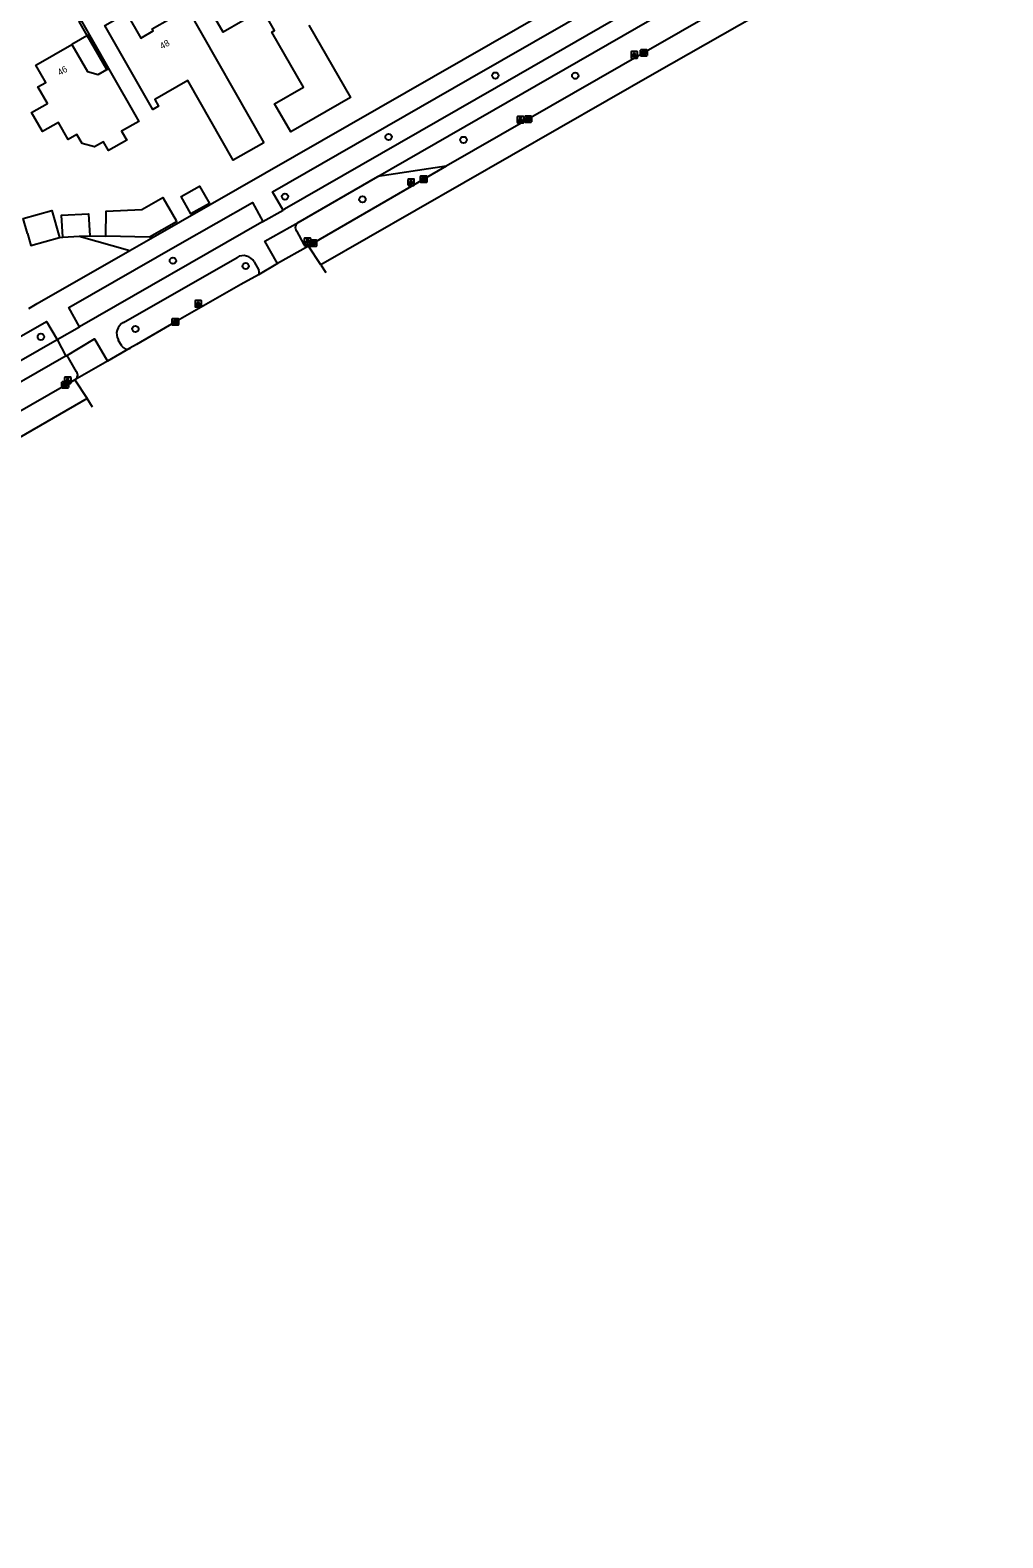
# Model space of a CAD drawing. Extents: x 158461 to 159795, y 387220 to 388672.
# Drawn here: x 159615.3 to 159765.3, y 387504.7 to 387737.1 of the extents above; entities that cross this region are included whole.
import ezdxf

# ---------------------------------------------------------------- set-up
doc = ezdxf.new("R2010")
doc.units = 0
for name, color, linetype in [('IMGEO_Berm_groen', 7, 'Continuous'), ('IMGEO_Boom', 7, 'Continuous'), ('IMGEO_Fietspad_gesloten', 7, 'Continuous'), ('IMGEO_Groenvoorziening', 7, 'Continuous'), ('IMGEO_Kolk', 7, 'Continuous'), ('IMGEO_Lichtpunt', 7, 'Continuous'), ('IMGEO_Muur', 7, 'Continuous'), ('IMGEO_Pand', 7, 'Continuous'), ('IMGEO_Pand_nummerreeks', 7, 'Continuous'), ('IMGEO_Pand_overbouw', 7, 'Continuous'), ('IMGEO_Rijbaan_lokaal_gesloten', 7, 'Continuous'), ('IMGEO_Voetpad_open', 7, 'Continuous')]:
    doc.layers.add(name, color=color, linetype=linetype)

msp = doc.modelspace()

# ---------------------------------------------------------------- linework, layer by layer
at = {"layer": 'IMGEO_Berm_groen'}
msp.add_lwpolyline([(159679.51, 387716.16), (159668.97, 387714.58)], dxfattribs=at)
at = {"layer": 'IMGEO_Boom'}
for centre in [(159687.08, 387730.13), (159699.39, 387730.1), (159670.61, 387720.66), (159682.16, 387720.22), (159654.64, 387711.47), (159666.58, 387711.04), (159637.36, 387701.59), (159648.58, 387700.76), (159631.58, 387691.06), (159617, 387689.85)]:
    msp.add_circle(centre, 0.489, dxfattribs=at)
at = {"layer": 'IMGEO_Fietspad_gesloten'}
for points in [[(159757.23, 387768.89), (159754.23, 387766.86), (159687.24, 387728.28), (159654.58, 387709.54), (159654.41, 387709.44), (159654.34, 387709.4)], [(159668.97, 387714.58), (159755.59, 387764.39), (159757.59, 387765.49), (159757.54, 387765.58), (159758.38, 387766.09), (159758.45, 387766.13)], [(159656.67, 387707.5), (159668.97, 387714.58)], [(159651.22, 387707.61), (159654.34, 387709.4)], [(159651.22, 387707.61), (159651.05, 387707.51), (159622.97, 387691.4)], [(159653.5, 387701.16), (159651.55, 387704.6), (159656.67, 387707.5)], [(159629.73, 387692.06), (159647.25, 387702.1)], [(159649.89, 387701.41), (159650.61, 387700.11)], [(159371.38, 387548.12), (159385.1, 387555.05), (159394.71, 387560.44), (159619.51, 387689.42)], [(159619.51, 387689.42), (159622.97, 387691.4)], [(159619.51, 387689.42), (159620.83, 387686.88)], [(159620.83, 387686.88), (159625.27, 387689.52), (159627.28, 387686.12)], [(159629.46, 387688.47), (159628.94, 387689.36)], [(159620.83, 387686.88), (159620.56, 387686.73), (159607.8, 387679.41)]]:
    msp.add_lwpolyline(points, dxfattribs=at)
for centre, radius, start, end in [((159648.23, 387700.45), 1.92, 30.1181, 120.6296), ((159650.04, 387699.82), 0.641, 321.038, 26.9353), ((159630.61, 387690.34), 1.93, 117.0276, 210.3771), ((159630.29, 387688.92), 0.948, 208.5242, 297.124)]:
    msp.add_arc(centre, radius, start, end, dxfattribs=at)
at = {"layer": 'IMGEO_Groenvoorziening'}
for points in [[(159619.85, 387705.18), (159620.38, 387705.2)], [(159622.92, 387705.35), (159630.71, 387703.16)], [(159624.54, 387705.44), (159627.04, 387705.36)], [(159633.77, 387705.23), (159634.31, 387705.23)]]:
    msp.add_lwpolyline(points, dxfattribs=at)
at = {"layer": 'IMGEO_Kolk'}
for p, q in [((159709.46, 387733.21), (159709.46, 387734.06)), ((159709.53, 387734.14), (159710.39, 387734.14)), ((159709.95, 387733.91), (159709.97, 387733.91)), ((159710.46, 387734.06), (159710.46, 387733.21)), ((159710.39, 387733.13), (159709.53, 387733.13)), ((159709.97, 387733.36), (159709.94, 387733.36)), ((159691.63, 387722.99), (159691.63, 387723.84)), ((159691.71, 387723.91), (159692.56, 387723.91)), ((159692.56, 387722.91), (159691.71, 387722.91)), ((159692.12, 387723.69), (159692.15, 387723.69)), ((159692.14, 387723.13), (159692.12, 387723.13)), ((159692.63, 387723.84), (159692.63, 387722.99)), ((159675.52, 387713.73), (159675.52, 387714.59)), ((159675.6, 387714.66), (159676.45, 387714.66)), ((159676.45, 387713.66), (159675.6, 387713.66)), ((159676.01, 387714.44), (159676.04, 387714.44)), ((159676.03, 387713.88), (159676.01, 387713.88)), ((159676.53, 387714.59), (159676.53, 387713.73)), ((159658.5, 387703.87), (159658.5, 387704.73)), ((159658.57, 387704.8), (159659.43, 387704.8)), ((159659.43, 387703.8), (159658.57, 387703.8)), ((159659.01, 387704.02), (159658.98, 387704.02)), ((159658.99, 387704.58), (159659.01, 387704.58)), ((159659.5, 387704.73), (159659.5, 387703.87)), ((159637.24, 387691.73), (159637.24, 387692.58)), ((159637.31, 387692.66), (159638.16, 387692.66)), ((159638.16, 387691.65), (159637.31, 387691.65)), ((159637.75, 387691.88), (159637.72, 387691.88)), ((159637.73, 387692.43), (159637.75, 387692.43)), ((159638.24, 387692.58), (159638.24, 387691.73)), ((159620.25, 387682.02), (159620.25, 387682.87)), ((159620.32, 387682.95), (159621.18, 387682.95)), ((159620.74, 387682.72), (159620.76, 387682.72)), ((159621.25, 387682.87), (159621.25, 387682.02)), ((159621.18, 387681.94), (159620.32, 387681.94)), ((159620.76, 387682.17), (159620.74, 387682.17))]:
    msp.add_line(p, q, dxfattribs=at)
for points in [[(159709.46, 387733.21), (159709.46, 387734.06)], [(159709.53, 387734.14), (159710.39, 387734.14)], [(159709.78, 387733.83), (159709.9, 387733.83), (159709.9, 387733.68), (159710.03, 387733.83), (159710.2, 387733.83), (159710.05, 387733.68), (159710.2, 387733.43), (159710.05, 387733.43), (159709.97, 387733.6), (159709.9, 387733.53), (159709.9, 387733.43), (159709.78, 387733.43), (159709.78, 387733.83)], [(159710.46, 387734.06), (159710.46, 387733.21)], [(159710.39, 387733.13), (159709.53, 387733.13)], [(159691.63, 387722.99), (159691.63, 387723.84)], [(159691.71, 387723.91), (159692.56, 387723.91)], [(159692.56, 387722.91), (159691.71, 387722.91)], [(159691.95, 387723.61), (159692.08, 387723.61), (159692.08, 387723.46), (159692.21, 387723.61), (159692.37, 387723.61), (159692.22, 387723.46), (159692.38, 387723.21), (159692.22, 387723.21), (159692.14, 387723.38), (159692.08, 387723.31), (159692.08, 387723.21), (159691.95, 387723.21), (159691.95, 387723.61)], [(159692.63, 387723.84), (159692.63, 387722.99)], [(159675.52, 387713.73), (159675.52, 387714.59)], [(159675.6, 387714.66), (159676.45, 387714.66)], [(159676.45, 387713.66), (159675.6, 387713.66)], [(159675.84, 387714.36), (159675.97, 387714.36), (159675.97, 387714.21), (159676.1, 387714.36), (159676.26, 387714.36), (159676.12, 387714.21), (159676.27, 387713.96), (159676.12, 387713.96), (159676.03, 387714.12), (159675.97, 387714.06), (159675.97, 387713.96), (159675.84, 387713.96), (159675.84, 387714.36)], [(159676.53, 387714.59), (159676.53, 387713.73)], [(159658.5, 387703.87), (159658.5, 387704.73)], [(159658.57, 387704.8), (159659.43, 387704.8)], [(159659.43, 387703.8), (159658.57, 387703.8)], [(159658.82, 387704.5), (159658.94, 387704.5), (159658.94, 387704.35), (159659.07, 387704.5), (159659.24, 387704.5), (159659.09, 387704.35), (159659.24, 387704.1), (159659.09, 387704.1), (159659.01, 387704.26), (159658.94, 387704.2), (159658.94, 387704.1), (159658.82, 387704.1), (159658.82, 387704.5)], [(159659.5, 387704.73), (159659.5, 387703.87)], [(159637.24, 387691.73), (159637.24, 387692.58)], [(159637.31, 387692.66), (159638.16, 387692.66)], [(159638.16, 387691.65), (159637.31, 387691.65)], [(159637.56, 387692.35), (159637.68, 387692.35), (159637.68, 387692.2), (159637.81, 387692.35), (159637.98, 387692.35), (159637.83, 387692.2), (159637.98, 387691.95), (159637.83, 387691.95), (159637.75, 387692.12), (159637.68, 387692.05), (159637.68, 387691.95), (159637.56, 387691.95), (159637.56, 387692.35)], [(159638.24, 387692.58), (159638.24, 387691.73)], [(159620.25, 387682.02), (159620.25, 387682.87)], [(159620.32, 387682.95), (159621.18, 387682.95)], [(159620.57, 387682.64), (159620.69, 387682.64), (159620.69, 387682.49), (159620.82, 387682.64), (159620.99, 387682.64), (159620.84, 387682.49), (159620.99, 387682.24), (159620.84, 387682.24), (159620.76, 387682.41), (159620.69, 387682.34), (159620.69, 387682.24), (159620.57, 387682.24), (159620.57, 387682.64)], [(159621.25, 387682.87), (159621.25, 387682.02)], [(159621.18, 387681.94), (159620.32, 387681.94)]]:
    msp.add_lwpolyline(points, dxfattribs=at)
for centre, start, end in [((159709.54, 387734.06), 91.552, 178.448), ((159709.54, 387734.06), 91.552, 178.448), ((159710.38, 387734.06), 1.552, 88.448), ((159710.38, 387734.06), 1.552, 88.448), ((159709.54, 387733.21), 181.552, 268.448), ((159709.54, 387733.21), 181.552, 268.448), ((159710.38, 387733.21), 271.552, 358.448), ((159710.38, 387733.21), 271.552, 358.448), ((159691.71, 387723.84), 91.552, 178.448), ((159691.71, 387723.84), 91.552, 178.448), ((159691.71, 387722.99), 181.552, 268.448), ((159691.71, 387722.99), 181.552, 268.448), ((159692.56, 387723.84), 1.552, 88.448), ((159692.56, 387723.84), 1.552, 88.448), ((159692.56, 387722.99), 271.552, 358.448), ((159692.56, 387722.99), 271.552, 358.448), ((159675.6, 387714.58), 91.552, 178.448), ((159675.6, 387714.58), 91.552, 178.448), ((159675.6, 387713.74), 181.552, 268.448), ((159675.6, 387713.74), 181.552, 268.448), ((159676.45, 387714.58), 1.552, 88.448), ((159676.45, 387714.58), 1.552, 88.448), ((159676.45, 387713.74), 271.552, 358.448), ((159676.45, 387713.74), 271.552, 358.448), ((159658.57, 387704.72), 91.552, 178.448), ((159658.57, 387704.72), 91.552, 178.448), ((159658.57, 387703.88), 181.552, 268.448), ((159658.57, 387703.88), 181.552, 268.448), ((159659.42, 387704.72), 1.552, 88.448), ((159659.42, 387704.72), 1.552, 88.448), ((159659.42, 387703.88), 271.552, 358.448), ((159659.42, 387703.88), 271.552, 358.448), ((159637.31, 387692.58), 91.552, 178.448), ((159637.31, 387692.58), 91.552, 178.448), ((159637.31, 387691.73), 181.552, 268.448), ((159637.31, 387691.73), 181.552, 268.448), ((159638.16, 387692.58), 1.552, 88.448), ((159638.16, 387692.58), 1.552, 88.448), ((159638.16, 387691.73), 271.552, 358.448), ((159638.16, 387691.73), 271.552, 358.448), ((159620.33, 387682.87), 91.552, 178.448), ((159620.33, 387682.87), 91.552, 178.448), ((159621.17, 387682.87), 1.552, 88.448), ((159621.17, 387682.87), 1.552, 88.448), ((159620.33, 387682.02), 181.552, 268.448), ((159620.33, 387682.02), 181.552, 268.448), ((159621.17, 387682.02), 271.552, 358.448), ((159621.17, 387682.02), 271.552, 358.448)]:
    msp.add_arc(centre, 0.0765, start, end, dxfattribs=at)
for centre, major_axis, ratio, start_param, end_param in [((159709.95, 387733.63), (-0.387, 0.002), 0.722429, 4.712389, 7.853982), ((159709.97, 387733.63), (-0.39, 0.002), 0.717154, 1.570796, 4.712389), ((159692.12, 387723.41), (-0.387, 0.002), 0.722429, 4.712389, 7.853982), ((159692.14, 387723.41), (-0.39, 0.002), 0.717154, 1.570796, 4.712389), ((159676.01, 387714.16), (-0.387, 0.002), 0.722429, 4.712389, 7.853982), ((159676.04, 387714.16), (-0.39, 0.002), 0.717154, 1.570796, 4.712389), ((159658.99, 387704.3), (-0.387, 0.002), 0.722429, 4.712389, 7.853982), ((159659.01, 387704.3), (-0.39, 0.002), 0.717154, 1.570796, 4.712389), ((159637.72, 387692.15), (-0.387, 0.002), 0.722429, 4.712389, 7.853982), ((159637.75, 387692.15), (-0.39, 0.002), 0.717154, 1.570796, 4.712389), ((159620.74, 387682.44), (-0.387, 0.002), 0.722429, 4.712389, 7.853982), ((159620.76, 387682.44), (-0.39, 0.002), 0.717154, 1.570796, 4.712389)]:
    msp.add_ellipse(centre, major_axis=major_axis, ratio=ratio, start_param=start_param, end_param=end_param, dxfattribs=at)
at = {"layer": 'IMGEO_Lichtpunt'}
for p, q in [((159708.01, 387733.73), (159708.01, 387732.92)), ((159708.01, 387733.73), (159708.01, 387732.92)), ((159708.91, 387733.82), (159708.1, 387733.82)), ((159708.91, 387733.82), (159708.1, 387733.82)), ((159709.01, 387732.92), (159709.01, 387733.73)), ((159709.01, 387732.92), (159709.01, 387733.73)), ((159708.1, 387732.82), (159708.91, 387732.82)), ((159708.1, 387732.82), (159708.91, 387732.82)), ((159690.44, 387723.73), (159690.44, 387722.92)), ((159690.44, 387723.73), (159690.44, 387722.92)), ((159691.34, 387723.82), (159690.54, 387723.82)), ((159691.34, 387723.82), (159690.54, 387723.82)), ((159690.54, 387722.82), (159691.34, 387722.82)), ((159690.54, 387722.82), (159691.34, 387722.82)), ((159691.44, 387722.92), (159691.44, 387723.73)), ((159691.44, 387722.92), (159691.44, 387723.73)), ((159673.58, 387714.09), (159673.58, 387713.28)), ((159673.58, 387714.09), (159673.58, 387713.28)), ((159674.48, 387714.18), (159673.68, 387714.18)), ((159674.48, 387714.18), (159673.68, 387714.18)), ((159673.68, 387713.19), (159674.48, 387713.19)), ((159673.68, 387713.19), (159674.48, 387713.19)), ((159674.58, 387713.28), (159674.58, 387714.09)), ((159674.58, 387713.28), (159674.58, 387714.09)), ((159657.61, 387704.97), (159657.61, 387704.17)), ((159657.61, 387704.97), (159657.61, 387704.17)), ((159658.51, 387705.07), (159657.71, 387705.07)), ((159658.51, 387705.07), (159657.71, 387705.07)), ((159657.71, 387704.07), (159658.51, 387704.07)), ((159657.71, 387704.07), (159658.51, 387704.07)), ((159658.61, 387704.17), (159658.61, 387704.97)), ((159658.61, 387704.17), (159658.61, 387704.97)), ((159640.79, 387695.35), (159640.79, 387694.55)), ((159640.79, 387695.35), (159640.79, 387694.55)), ((159641.69, 387695.45), (159640.88, 387695.45)), ((159641.69, 387695.45), (159640.88, 387695.45)), ((159640.88, 387694.45), (159641.69, 387694.45)), ((159640.88, 387694.45), (159641.69, 387694.45)), ((159641.78, 387694.55), (159641.78, 387695.35)), ((159641.78, 387694.55), (159641.78, 387695.35)), ((159620.65, 387683.55), (159620.65, 387682.75)), ((159620.65, 387683.55), (159620.65, 387682.75)), ((159621.55, 387683.65), (159620.75, 387683.65)), ((159621.55, 387683.65), (159620.75, 387683.65)), ((159620.75, 387682.65), (159621.55, 387682.65)), ((159620.75, 387682.65), (159621.55, 387682.65)), ((159621.65, 387682.75), (159621.65, 387683.55)), ((159621.65, 387682.75), (159621.65, 387683.55))]:
    msp.add_line(p, q, dxfattribs=at)
for points in [[(159708.38, 387733.39), (159708.42, 387733.36), (159708.24, 387733.1), (159708.2, 387733.13), (159708.38, 387733.39)], [(159708.6, 387733.36), (159708.63, 387733.39), (159708.82, 387733.13), (159708.78, 387733.1), (159708.6, 387733.36)], [(159708.49, 387733.34), (159708.53, 387733.34), (159708.53, 387733.02), (159708.49, 387733.02), (159708.49, 387733.34)], [(159690.82, 387723.39), (159690.85, 387723.36), (159690.67, 387723.1), (159690.63, 387723.13), (159690.82, 387723.39)], [(159690.92, 387723.34), (159690.97, 387723.34), (159690.97, 387723.02), (159690.92, 387723.02), (159690.92, 387723.34)], [(159691.03, 387723.36), (159691.07, 387723.39), (159691.25, 387723.13), (159691.21, 387723.1), (159691.03, 387723.36)], [(159673.96, 387713.75), (159673.99, 387713.72), (159673.81, 387713.46), (159673.77, 387713.49), (159673.96, 387713.75)], [(159674.06, 387713.7), (159674.11, 387713.7), (159674.11, 387713.38), (159674.06, 387713.38), (159674.06, 387713.7)], [(159674.17, 387713.72), (159674.21, 387713.75), (159674.39, 387713.49), (159674.35, 387713.46), (159674.17, 387713.72)], [(159657.99, 387704.64), (159658.02, 387704.61), (159657.84, 387704.35), (159657.8, 387704.37), (159657.99, 387704.64)], [(159658.09, 387704.59), (159658.13, 387704.59), (159658.13, 387704.27), (159658.09, 387704.27), (159658.09, 387704.59)], [(159658.2, 387704.61), (159658.24, 387704.64), (159658.42, 387704.37), (159658.38, 387704.35), (159658.2, 387704.61)], [(159641.16, 387695.02), (159641.2, 387694.99), (159641.01, 387694.73), (159640.97, 387694.75), (159641.16, 387695.02)], [(159641.26, 387694.97), (159641.31, 387694.97), (159641.31, 387694.65), (159641.26, 387694.65), (159641.26, 387694.97)], [(159641.37, 387694.99), (159641.41, 387695.02), (159641.6, 387694.75), (159641.56, 387694.73), (159641.37, 387694.99)], [(159621.03, 387683.22), (159621.06, 387683.19), (159620.88, 387682.93), (159620.84, 387682.95), (159621.03, 387683.22)], [(159621.13, 387683.17), (159621.17, 387683.17), (159621.17, 387682.85), (159621.13, 387682.85), (159621.13, 387683.17)], [(159621.24, 387683.19), (159621.28, 387683.22), (159621.46, 387682.95), (159621.42, 387682.93), (159621.24, 387683.19)]]:
    msp.add_lwpolyline(points, dxfattribs=at)
for centre in [(159708.51, 387733.52), (159690.94, 387723.52), (159674.08, 387713.89), (159658.11, 387704.77), (159641.29, 387695.15), (159621.15, 387683.35)]:
    msp.add_circle(centre, 0.0994, dxfattribs=at)
for centre, start, end in [((159708.1, 387733.73), 90, 180), ((159708.1, 387733.73), 90, 180), ((159708.91, 387733.73), 0, 90), ((159708.91, 387733.73), 0, 90), ((159708.1, 387732.92), 180, 270), ((159708.1, 387732.92), 180, 270), ((159708.91, 387732.92), 270, 0), ((159708.91, 387732.92), 270, 360), ((159690.54, 387723.73), 90, 180), ((159690.54, 387723.73), 90, 180), ((159690.54, 387722.92), 180, 270), ((159690.54, 387722.92), 180, 270), ((159691.34, 387723.73), 0, 90), ((159691.34, 387723.73), 0, 90), ((159691.34, 387722.92), 270, 0), ((159691.34, 387722.92), 270, 360), ((159673.68, 387714.09), 90, 180), ((159673.68, 387714.09), 90, 180), ((159673.68, 387713.28), 180, 270), ((159673.68, 387713.28), 180, 270), ((159674.48, 387714.09), 0, 90), ((159674.48, 387714.09), 0, 90), ((159674.48, 387713.28), 270, 0), ((159674.48, 387713.28), 270, 360), ((159657.71, 387704.97), 90, 180), ((159657.71, 387704.97), 90, 180), ((159657.71, 387704.17), 180, 270), ((159657.71, 387704.17), 180, 270), ((159658.51, 387704.97), 0, 90), ((159658.51, 387704.97), 0, 90), ((159658.51, 387704.17), 270, 0), ((159658.51, 387704.17), 270, 360), ((159640.88, 387695.35), 90, 180), ((159640.88, 387695.35), 90, 180), ((159640.88, 387694.55), 180, 270), ((159640.88, 387694.55), 180, 270), ((159641.69, 387695.35), 0, 90), ((159641.69, 387695.35), 0, 90), ((159641.69, 387694.55), 270, 0), ((159641.69, 387694.55), 270, 360), ((159620.75, 387683.55), 90, 180), ((159620.75, 387683.55), 90, 180), ((159620.75, 387682.75), 180, 270), ((159620.75, 387682.75), 180, 270), ((159621.55, 387683.55), 0, 90), ((159621.55, 387683.55), 0, 90), ((159621.55, 387682.75), 270, 0), ((159621.55, 387682.75), 270, 360)]:
    msp.add_arc(centre, 0.0946, start, end, dxfattribs=at)
at = {"layer": 'IMGEO_Muur'}
msp.add_lwpolyline([(159627.16, 387731.05), (159624.16, 387736.31), (159622.93, 387738.47), (159623.2, 387738.63), (159627.43, 387731.21)], dxfattribs=at)
at = {"layer": 'IMGEO_Pand'}
for points in [[(159658.34, 387737.88), (159664.74, 387726.73), (159655.53, 387721.44), (159653.03, 387725.78), (159657.47, 387728.33), (159652.59, 387736.83), (159653.03, 387737.08), (159651.18, 387740.29), (159645.1, 387736.8), (159640.12, 387745.46), (159640.35, 387745.59), (159640.7, 387744.98), (159647.03, 387748.61), (159646.71, 387749.16), (159648.17, 387750), (159650.58, 387751.39)], [(159651.38, 387719.77), (159646.66, 387717.09), (159639.67, 387729.37), (159634.55, 387726.45), (159635.13, 387725.42), (159634.24, 387724.92), (159626.88, 387737.85), (159630.21, 387739.75), (159632.4, 387735.91), (159634.34, 387737.01), (159634.17, 387737.31), (159639.62, 387740.41), (159651.38, 387719.77)], [(159627.43, 387731.21), (159632.08, 387723.05), (159629.45, 387721.55), (159630.23, 387720.18), (159627.41, 387718.57), (159626.64, 387719.92), (159625.25, 387719.13), (159623.38, 387719.64), (159622.57, 387721.06), (159621.22, 387720.29), (159619.73, 387722.91), (159617.24, 387721.5), (159615.58, 387724.41), (159618.01, 387725.8), (159616.55, 387728.37), (159617.76, 387729.06), (159616.23, 387731.75), (159621.8, 387734.93), (159624.19, 387730.75), (159625.84, 387730.3), (159627.16, 387731.05)], [(159627.16, 387731.05), (159627.43, 387731.21)], [(159642.99, 387710.42), (159640.13, 387708.8), (159638.61, 387711.47), (159641.47, 387713.1), (159642.99, 387710.42)], [(159627.04, 387705.36), (159627.07, 387709.21), (159632.58, 387709.49), (159635.83, 387711.33), (159637.84, 387707.79), (159637.93, 387707.58), (159633.77, 387705.23)], [(159614.94, 387705.77), (159614.29, 387708.08), (159618.68, 387709.32), (159619.85, 387705.18)], [(159620.38, 387705.2), (159620.18, 387708.59), (159624.34, 387708.83), (159624.54, 387705.44)], [(159614.94, 387705.77), (159615.46, 387703.94), (159619.85, 387705.18)], [(159620.38, 387705.2), (159620.4, 387705.2), (159622.92, 387705.35)], [(159622.92, 387705.35), (159624.54, 387705.44)], [(159633.77, 387705.23), (159627.04, 387705.36)]]:
    msp.add_lwpolyline(points, dxfattribs=at)
at = {"layer": 'IMGEO_Pand_overbouw'}
msp.add_lwpolyline([(159624.45, 387736.44), (159621.8, 387734.93), (159624.19, 387730.75), (159625.84, 387730.3), (159627.43, 387731.21)], close=True, dxfattribs=at)
at = {"layer": 'IMGEO_Rijbaan_lokaal_gesloten'}
for points in [[(159760.44, 387762.6), (159759.02, 387761.77), (159744.75, 387753.64), (159738.42, 387750), (159726.9, 387743.38), (159709.96, 387733.63), (159692.13, 387723.41), (159679.51, 387716.16)], [(159765.32, 387761.07), (159764.37, 387760.52), (159711.59, 387730.44), (159660.15, 387700.95)], [(159679.51, 387716.16), (159676.02, 387714.16), (159660.06, 387704.93), (159658.27, 387703.84)], [(159658.27, 387703.84), (159653.5, 387701.16)], [(159660.15, 387700.95), (159658.27, 387703.84)], [(159653.5, 387701.16), (159650.54, 387699.42)], [(159660.15, 387700.95), (159660.92, 387699.76)], [(159650.54, 387699.42), (159647.81, 387697.92), (159637.74, 387692.15), (159631.76, 387688.66), (159630.72, 387688.08)], [(159630.72, 387688.08), (159627.28, 387686.12)], [(159627.28, 387686.12), (159622.26, 387683.23)], [(159622.26, 387683.23), (159621.02, 387682.49), (159604.68, 387673.16), (159601.32, 387671.24)], [(159622.26, 387683.23), (159624.13, 387680.32)], [(159624.13, 387680.32), (159593.63, 387662.7), (159510.67, 387615.12), (159427.45, 387567.3), (159391.62, 387546.7), (159357.28, 387527.02), (159318.27, 387504.7)], [(159624.96, 387679.03), (159624.13, 387680.32)]]:
    msp.add_lwpolyline(points, dxfattribs=at)
at = {"layer": 'IMGEO_Voetpad_open'}
for points in [[(159654.34, 387709.4), (159652.7, 387712.23), (159683.16, 387729.67), (159707.82, 387743.88), (159718.51, 387750), (159727.94, 387755.4), (159744.9, 387765.14), (159751.91, 387769.05), (159758.51, 387772.88)], [(159634.31, 387705.23), (159712.33, 387750), (159738.67, 387765.11)], [(159622.97, 387691.4), (159621.29, 387694.39), (159638.44, 387704.19), (159649.65, 387710.54), (159651.22, 387707.61)], [(159656.39, 387706.19), (159657.56, 387704.08)], [(159615.12, 387694.22), (159616.42, 387694.97), (159630.71, 387703.16)], [(159630.71, 387703.16), (159634.31, 387705.23)], [(159371.38, 387548.12), (159370.41, 387549.98), (159371.83, 387550.87), (159382.57, 387556.93), (159403.29, 387569.07), (159428.1, 387583.36), (159457.91, 387600.39), (159500, 387624.61), (159516.43, 387634.06), (159540.86, 387648.07), (159564.28, 387661.53), (159589.73, 387676.11), (159617.89, 387692.24), (159619.51, 387689.42)], [(159622.5, 387684.46), (159621.26, 387686.6)]]:
    msp.add_lwpolyline(points, dxfattribs=at)
for centre, radius, start, end in [((159657.13, 387706.72), 0.909, 120.3817, 215.3213), ((159658.03, 387704.32), 0.532, 206.1756, 296.8588), ((159620.91, 387686.55), 0.347, 8.5215, 103.7267), ((159621.83, 387683.95), 0.845, 300.5418, 36.7133)]:
    msp.add_arc(centre, radius, start, end, dxfattribs=at)

# ---------------------------------------------------------------- texts
at = {"layer": 'IMGEO_Pand_nummerreeks'}
for s, rotation, p in [('48', 28.6339, (159635.67, 387734.14)), ('46', 29.6964, (159619.92, 387730.08))]:
    msp.add_text(s, height=1, rotation=rotation, dxfattribs=at).set_placement(p)

doc.saveas('drawing.dxf')
